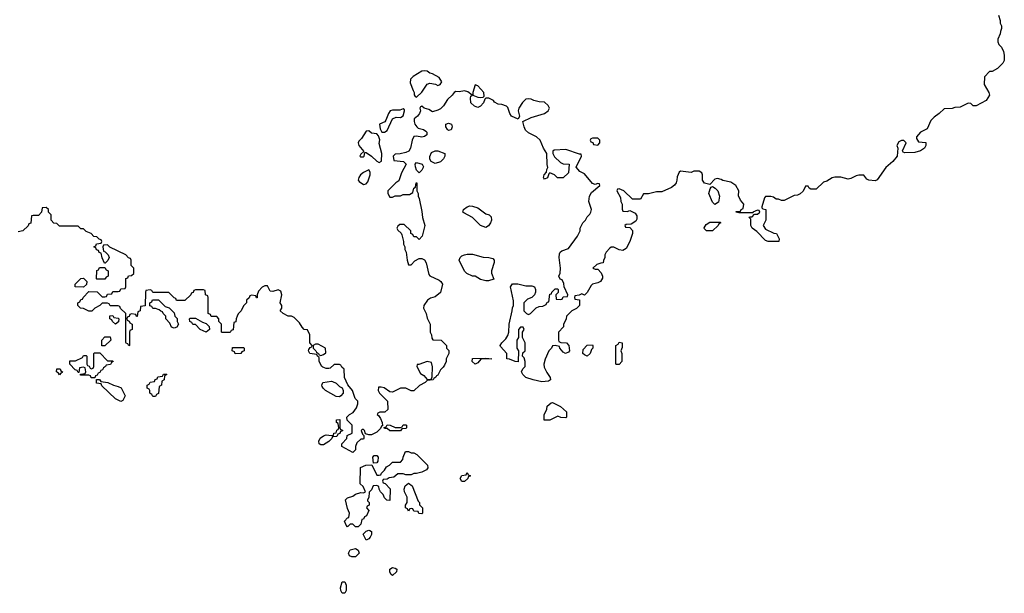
# Model space of a CAD drawing. Header units: inches. Extents: x 2380249 to 2585472, y 382747 to 546448.
# Tile 562 of 626: x 2558170 to 2565562, y 454788 to 459096. Entities that reach past the tile are written whole.
import ezdxf

# ---------------------------------------------------------------- set-up
doc = ezdxf.new("R2010")
doc.units = ezdxf.units.IN
doc.header["$MEASUREMENT"] = 0
doc.layers.add('C5455', color=7, linetype='Continuous')
doc.layers.add('C5465', color=7, linetype='Continuous')

msp = doc.modelspace()

# ---------------------------------------------------------------- linework, layer by layer
at = {"layer": 'C5455', "color": 4, "elevation": 36}
msp.add_lwpolyline([(2560000, 457093), (2559990, 457088), (2559963.6, 457056.4), (2559954, 457030), (2559952.7, 457007.3), (2559947.3, 457007.3), (2559942, 457022), (2559910, 457026), (2559898, 457022), (2559892.7, 457007.3), (2559874, 456990), (2559874, 456970), (2559850, 456946), (2559831.6, 456908.4), (2559810, 456886), (2559802, 456870), (2559794, 456850), (2559792.7, 456827.3), (2559778, 456822), (2559772.7, 456767.3), (2559758, 456762), (2559750, 456746), (2559690, 456746), (2559686, 456750), (2559686, 456810), (2559666, 456830), (2559666, 456850), (2559650, 456866), (2559607.3, 456867.3), (2559602, 456882), (2559586, 456890), (2559586, 457010), (2559582, 457022), (2559566, 457030), (2559562, 457062), (2559550, 457066), (2559490, 457066), (2559478, 457062), (2559472.7, 457047.3), (2559458, 457042), (2559454, 457030), (2559410, 456986), (2559347.3, 456987.3), (2559342, 457002), (2559330, 457006), (2559290, 457046), (2559170, 457046), (2559162, 457062), (2559150, 457066), (2559118, 457062), (2559114, 457050), (2559112.7, 456947.3), (2559078, 456942), (2559074, 456910), (2559058, 456902), (2559052.7, 456867.3), (2559047.3, 456867.3), (2559042, 456882), (2559010, 456886), (2558998, 456882), (2558992.7, 456867.3), (2558978, 456862), (2558974, 456850), (2558978, 456838), (2558992.7, 456832.7), (2558998, 456818), (2559014, 456810), (2559014, 456770), (2558998, 456762), (2558994, 456750), (2558994, 456650), (2558990, 456646), (2558982, 456662), (2558970, 456666), (2558967.3, 456672.7), (2558966, 456890), (2558927.3, 456927.3), (2558922, 456942), (2558910, 456946), (2558850, 456946), (2558842, 456962), (2558830, 456966), (2558790, 456966), (2558771.6, 456948.4), (2558734, 456930), (2558712.7, 456907.3), (2558690, 456906), (2558650, 456928), (2558626, 456930), (2558606, 456950), (2558606, 456970), (2558622, 456978), (2558630, 456994), (2558642, 456998), (2558646, 457010), (2558690, 457054), (2558751.6, 457051.6), (2558790, 457014), (2558810, 457014), (2558822, 457018), (2558830, 457034), (2558862, 457038), (2558870, 457054), (2558910, 457054), (2558922, 457058), (2558930, 457074), (2558962, 457078), (2558966, 457090), (2558967.3, 457152.7), (2558982, 457158), (2558987.3, 457172.7), (2559010, 457174), (2559026, 457190), (2559026, 457230), (2559006, 457250), (2559006, 457290), (2559002, 457302), (2558987.3, 457307.3), (2558966, 457330), (2558847.3, 457387.3), (2558830, 457406), (2558798, 457402), (2558794, 457390), (2558798, 457358), (2558812.7, 457352.7), (2558834, 457330), (2558842, 457310), (2558832.7, 457287.3), (2558812.7, 457267.3), (2558807.3, 457267.3), (2558788.4, 457308.4), (2558782, 457342), (2558767.3, 457347.3), (2558762, 457362), (2558747.3, 457367.3), (2558742, 457382), (2558726, 457390), (2558742, 457398), (2558747.3, 457412.7), (2558782, 457418), (2558786, 457430), (2558782, 457442), (2558767.3, 457447.3), (2558750, 457466), (2558727.3, 457467.3), (2558706, 457490), (2558670, 457506), (2558650, 457526), (2558630, 457526), (2558610, 457546), (2558470, 457546), (2558450, 457566), (2558427.3, 457567.3), (2558406, 457590), (2558406, 457630), (2558386, 457650), (2558386, 457670), (2558370, 457686), (2558338, 457682), (2558334, 457650), (2558310, 457626), (2558270, 457626), (2558258, 457622), (2558252.7, 457567.3), (2558238, 457562), (2558232.7, 457547.3), (2558194, 457510), (2558158, 457502)], dxfattribs=at)
for points in [[(2558750, 457146), (2558746, 457150), (2558748.4, 457211.6), (2558762, 457218), (2558770, 457234), (2558810, 457234), (2558818, 457218), (2558834, 457210), (2558834, 457170), (2558818, 457162), (2558810, 457148)], [(2558650, 457086), (2558586, 457090), (2558586, 457110), (2558628.4, 457151.6), (2558650, 457154), (2558674, 457130), (2558672.7, 457107.3)], [(2559330, 456778), (2559310, 456786), (2559296.4, 456816.4), (2559268.4, 456848.4), (2559266, 456870), (2559246, 456890), (2559242, 456902), (2559230, 456906), (2559218, 456918), (2559190, 456926), (2559170, 456926), (2559162, 456942), (2559147.3, 456947.3), (2559146, 456970), (2559162, 456978), (2559167.3, 456992.7), (2559212.7, 456992.7), (2559262, 456942), (2559292.7, 456932.7), (2559330, 456894), (2559334, 456870), (2559351.6, 456851.6), (2559352, 456830), (2559362, 456810), (2559350, 456786)], [(2558890, 456808), (2558866, 456830), (2558862, 456842), (2558846, 456850), (2558847.3, 456872.7), (2558870, 456874), (2558878, 456858), (2558910, 456854), (2558914, 456850), (2558912.7, 456827.3)], [(2559570, 456748), (2559526, 456770), (2559490, 456806), (2559470, 456806), (2559462, 456822), (2559448.4, 456828.4), (2559446, 456850), (2559450, 456854), (2559490, 456854), (2559543.6, 456823.6), (2559570, 456814), (2559591.6, 456791.6), (2559594, 456770)], [(2558810, 456646), (2558787.3, 456647.3), (2558786, 456690), (2558810, 456714), (2558850, 456714), (2558854, 456690)], [(2559787.3, 456587.3), (2559782, 456602), (2559766, 456610), (2559767.3, 456632.7), (2559850, 456634), (2559854, 456630), (2559854, 456610), (2559838, 456602), (2559830, 456588)], [(2558830, 456534), (2558870, 456534), (2558872, 456530), (2558858, 456522), (2558852.7, 456507.3), (2558818, 456502), (2558814, 456490), (2558798, 456482), (2558792.7, 456467.3), (2558778, 456462), (2558772.7, 456447.3), (2558758, 456442), (2558752.7, 456427.3), (2558738, 456422), (2558734, 456406), (2558730, 456406), (2558707.3, 456407.3), (2558702, 456422), (2558690, 456426), (2558627.3, 456427.3), (2558626, 456434), (2558662, 456438), (2558666, 456450), (2558662, 456482), (2558650, 456486), (2558618, 456482), (2558614, 456446), (2558610, 456446), (2558602, 456462), (2558587.3, 456467.3), (2558546, 456510), (2558547.3, 456532.7), (2558590, 456534), (2558642, 456558), (2558650, 456574), (2558670, 456574), (2558674, 456570), (2558674, 456510), (2558678, 456498), (2558692.7, 456492.7), (2558698, 456478), (2558710, 456474), (2558722, 456478), (2558726, 456490), (2558726, 456590), (2558730, 456594), (2558772.7, 456592.7)], [(2558470, 456428), (2558462, 456442), (2558446, 456450), (2558450, 456474), (2558472.7, 456472.7), (2558478, 456458), (2558491.6, 456451.6), (2558490, 456446), (2558478, 456442)], [(2558930, 456228), (2558888.8, 456248.9), (2558787.3, 456347.3), (2558782, 456362), (2558747.3, 456367.3), (2558746, 456394), (2558770, 456394), (2558778, 456378), (2558831.6, 456371.6), (2558874, 456350), (2558910, 456342), (2558931.3, 456331.3), (2558962, 456270), (2558943.6, 456236.4)], [(2559170, 456266), (2559162, 456282), (2559146, 456290), (2559146, 456310), (2559142, 456322), (2559127.3, 456327.3), (2559126, 456350), (2559142, 456358), (2559150, 456374), (2559182, 456378), (2559187.3, 456392.7), (2559202, 456398), (2559207.3, 456412.7), (2559242, 456418), (2559250, 456434), (2559270, 456434), (2559274, 456430), (2559258, 456422), (2559254, 456390), (2559238, 456382), (2559234, 456350), (2559218, 456342), (2559211.6, 456288.4), (2559198, 456282), (2559190, 456266)]]:
    msp.add_lwpolyline(points, close=True, dxfattribs=at)
at = {"layer": 'C5465', "color": 4, "elevation": 36}
msp.add_lwpolyline([(2565518, 459130), (2565531.3, 459090), (2565532, 459070), (2565542, 459050), (2565542, 459030), (2565532.7, 459007.3), (2565531.6, 458988.4), (2565514, 458950), (2565514, 458930), (2565522, 458910), (2565542, 458890), (2565556.9, 458856.9), (2565562, 458830), (2565562, 458790), (2565552, 458770), (2565511.2, 458728.9), (2565470, 458706), (2565450, 458706), (2565412.7, 458667.3), (2565412, 458610), (2565444.7, 458550), (2565451, 458530), (2565424.7, 458490), (2565350, 458448.7), (2565328.4, 458448.4), (2565310, 458466), (2565290, 458468), (2565230, 458438), (2565190, 458435.3), (2565170, 458428), (2565110, 458426), (2565072, 458390), (2565035.3, 458364.7), (2565010, 458338), (2564983.6, 458276.4), (2564934, 458250), (2564903.6, 458216.4), (2564903.6, 458203.6), (2564918, 458178), (2564972.7, 458172.7), (2564974, 458150), (2564962, 458130), (2564934, 458110), (2564890, 458099), (2564816.4, 458096.4), (2564802, 458102), (2564798, 458110), (2564826, 458170), (2564807.3, 458187.3), (2564790, 458188), (2564770, 458178), (2564754, 458150), (2564762, 458130), (2564758, 458070), (2564724.7, 458030), (2564673.7, 457986.3), (2564606.4, 457893.6), (2564593.7, 457886.3), (2564546, 457890), (2564530, 457898), (2564507.3, 457927.3), (2564470, 457928.7), (2564450, 457924), (2564410, 457904), (2564390, 457899), (2564333.6, 457913.6), (2564290, 457913.2), (2564270, 457909), (2564230, 457884), (2564203.6, 457876.4), (2564150, 457822), (2564110, 457822), (2564098, 457830), (2564090, 457846), (2564070, 457846), (2564050.9, 457809.1), (2564030, 457788), (2564010, 457778), (2563983.6, 457776.4), (2563910, 457738), (2563890, 457738), (2563867.3, 457747.3), (2563850, 457748), (2563830, 457762), (2563808.4, 457768.4), (2563770, 457768), (2563761, 457759), (2563742, 457690), (2563742, 457682), (2563750, 457674), (2563772, 457670), (2563772, 457590), (2563752, 457550), (2563770, 457522), (2563832.7, 457492.7), (2563851.2, 457491.1), (2563871.3, 457450), (2563870, 457428.7), (2563790, 457429), (2563770, 457438), (2563704.7, 457504.7), (2563668, 457530), (2563658, 457550), (2563658, 457598), (2563646, 457610), (2563650, 457614), (2563670, 457614), (2563686, 457634), (2563710, 457634), (2563726, 457650), (2563722, 457662), (2563710, 457666), (2563674, 457650), (2563674, 457646), (2563570, 457646), (2563548, 457650), (2563550, 457654), (2563582, 457658), (2563586, 457670), (2563602, 457678), (2563606, 457710), (2563580.4, 457740.4), (2563567.3, 457772.7), (2563568, 457810), (2563546, 457850), (2563510, 457875.3), (2563450, 457888), (2563436.4, 457896.4), (2563410, 457902), (2563390, 457898), (2563350, 457858), (2563310, 457868.7), (2563295.3, 457890), (2563295.3, 457930), (2563290, 457946), (2563270, 457958), (2563230, 457958), (2563210, 457948.7), (2563130, 457958), (2563122, 457950), (2563105.4, 457914.6), (2563104.7, 457890), (2563098, 457870), (2563086.4, 457853.6), (2563063.5, 457836.5), (2562990, 457802), (2562950, 457802), (2562890, 457788), (2562852.7, 457787.3), (2562830, 457748), (2562770, 457748), (2562706, 457810), (2562670, 457826), (2562658, 457822), (2562654, 457810), (2562679.6, 457759.6), (2562682, 457730), (2562692, 457710), (2562692.7, 457672.7), (2562698, 457658), (2562730, 457654), (2562750, 457662), (2562790, 457642), (2562803.6, 457623.6), (2562803.6, 457596.4), (2562796.9, 457583.1), (2562759.6, 457560.4), (2562722, 457558), (2562714, 457550), (2562718, 457538), (2562750, 457534), (2562771.6, 457511.6), (2562771.3, 457490), (2562751, 457430), (2562722, 457378), (2562696.9, 457363.1), (2562670, 457368), (2562630, 457388), (2562610, 457388), (2562599.6, 457380.4), (2562572, 457350), (2562562, 457330), (2562562, 457310), (2562552.7, 457287.3), (2562551.2, 457268.9), (2562532.7, 457267.3), (2562503.6, 457256.4), (2562474, 457230), (2562490, 457222), (2562510, 457222), (2562535.3, 457195.3), (2562546, 457170), (2562545.4, 457154.6), (2562531.3, 457130), (2562510, 457119), (2562471.2, 457108.9), (2562459.6, 457100.4), (2562430, 457046), (2562410, 457026), (2562390, 457038), (2562370, 457026), (2562338, 457022), (2562334, 457010), (2562338, 456998), (2562372.7, 456992.7), (2562374, 456950), (2562350, 456926), (2562314, 456910), (2562274, 456870), (2562271.6, 456848.4), (2562252.7, 456807.3), (2562251.6, 456788.4), (2562214, 456750), (2562214, 456690), (2562218, 456678), (2562232.7, 456672.7), (2562274, 456670), (2562292, 456650), (2562298, 456610), (2562290, 456598), (2562268.4, 456588.4), (2562250, 456598), (2562226, 456630), (2562222, 456642), (2562190, 456648), (2562170, 456646), (2562162, 456630), (2562142, 456610), (2562114.4, 456545.6), (2562106, 456510), (2562107.1, 456487.1), (2562126.4, 456446.4), (2562152, 456408), (2562154, 456390), (2562139.6, 456380.4), (2562090, 456375.3), (2562026, 456390), (2561970, 456409), (2561948, 456430), (2561938, 456450), (2561947.3, 456472.7), (2561966, 456490), (2561966, 456530), (2561956.4, 456556.4), (2561946, 456570), (2561947.3, 456592.7), (2561966, 456610), (2561966, 456670), (2561946, 456710), (2561946, 456750), (2561958, 456770), (2561950, 456786), (2561930, 456786), (2561914, 456770), (2561914, 456710), (2561902, 456690), (2561902, 456630), (2561914, 456610), (2561912.7, 456527.3), (2561890, 456528), (2561847.3, 456547.3), (2561826, 456550), (2561826, 456590), (2561780.4, 456640.4), (2561778, 456650), (2561788.7, 456670), (2561820.2, 456699.8), (2561835.5, 456724.5), (2561842.7, 456750), (2561844, 456810), (2561868.4, 456908.4), (2561869.1, 456930.9), (2561878, 456950), (2561876.4, 456983.6), (2561855.3, 457090), (2561870, 457111.3), (2561910, 457111), (2561970, 457096), (2562016, 457096), (2562034, 457090), (2562042, 457070), (2562042, 457050), (2562034, 457030), (2562014, 457010), (2561983.6, 456996.4), (2561954, 456970), (2561954, 456910), (2561974, 456890), (2561990, 456882), (2562006, 456890), (2562048.4, 456931.6), (2562070, 456942), (2562096.4, 456943.6), (2562122, 456958), (2562130, 456974), (2562142, 456978), (2562150, 457034), (2562162, 457038), (2562166, 457050), (2562190, 457074), (2562210, 457074), (2562212.7, 457067.3), (2562212.7, 457047.3), (2562194, 457030), (2562198, 456998), (2562230, 456994), (2562242, 456998), (2562250, 457014), (2562282, 457018), (2562286, 457030), (2562258, 457090), (2562255.3, 457115.3), (2562242, 457142), (2562227.3, 457147.3), (2562218, 457170), (2562228.4, 457191.6), (2562229, 457230), (2562219, 457310), (2562223.1, 457336.9), (2562228, 457350), (2562240.2, 457359.8), (2562290, 457378), (2562358, 457470), (2562378, 457510), (2562378, 457530), (2562398, 457570), (2562418, 457590), (2562430, 457614), (2562450, 457634), (2562458, 457650), (2562462, 457670), (2562442, 457730), (2562448, 457770), (2562463.1, 457796.9), (2562526, 457850), (2562522, 457862), (2562510, 457866), (2562490, 457858), (2562470, 457866), (2562410, 457938), (2562376.4, 457956.4), (2562347.3, 457987.3), (2562388, 458070), (2562386, 458086), (2562374, 458086), (2562270, 458122), (2562183.6, 458116.4), (2562172.7, 458107.3), (2562172, 458090), (2562185.4, 458065.4), (2562230, 458022), (2562250, 458012), (2562294, 458010), (2562290, 457946), (2562250, 457908), (2562208.4, 457908.4), (2562186, 457930), (2562150, 457946), (2562142, 457938), (2562132.7, 457907.3), (2562110, 457898), (2562104.7, 457904.7), (2562102, 457910), (2562108, 457930), (2562126, 457950), (2562128, 457970), (2562135.3, 457984.7), (2562129, 458009), (2562128, 458090), (2562102, 458130), (2562078, 458190), (2562050, 458215.3), (2561990, 458245.2), (2561967.2, 458267.2), (2561957.2, 458290), (2561948, 458332), (2562010, 458361), (2562109.1, 458390.9), (2562138, 458410), (2562148, 458430), (2562138, 458450), (2562110, 458475.3), (2562070, 458479), (2562030, 458489), (2562010, 458499), (2561990, 458502), (2561970, 458498), (2561945.4, 458474.6), (2561918, 458430), (2561911.3, 458410), (2561922, 458370), (2561911.3, 458348.7), (2561862, 458370), (2561849, 458390), (2561835.1, 458435.1), (2561825.6, 458445.6), (2561790, 458459), (2561761.2, 458461.2), (2561735.3, 458475.3), (2561728, 458490), (2561692.7, 458507.3), (2561670, 458506), (2561662, 458498), (2561651.3, 458470), (2561630, 458445.2), (2561610, 458437), (2561585.1, 458445.1), (2561556, 458470), (2561553.6, 458506.4), (2561558, 458522), (2561566, 458530), (2561533.6, 458553.6), (2561510, 458561.2), (2561470, 458554), (2561444.7, 458555.3), (2561431.2, 458548.9), (2561418, 458530), (2561383, 458497), (2561351.7, 458448.3), (2561330, 458426.6), (2561310, 458416), (2561270, 458404), (2561242, 458422), (2561206, 458430), (2561190, 458446), (2561178, 458442), (2561174, 458430), (2561178, 458410), (2561170.8, 458390), (2561156, 458370), (2561131.3, 458350), (2561131, 458330), (2561136, 458310), (2561150.6, 458290.6), (2561162, 458282), (2561202, 458270), (2561219.3, 458259.3), (2561226.8, 458250), (2561226, 458230), (2561210, 458217.2), (2561190, 458212.7), (2561150, 458221.2), (2561130, 458219), (2561116, 458190), (2561104.7, 458130), (2561091.2, 458108.9), (2561070, 458098), (2561027.3, 458087.3), (2560990, 458086), (2560974, 458070), (2560978, 458038), (2561051.6, 458031.6), (2561072, 458010), (2561035.3, 457944.7), (2561015.3, 457884.7), (2560994, 457870), (2560934, 457810), (2560934, 457790), (2560950, 457762), (2560970, 457762), (2560988.4, 457771.6), (2561030, 457774), (2561050, 457782), (2561096.4, 457783.6), (2561122, 457798), (2561128.4, 457831.6), (2561142, 457838), (2561146, 457870), (2561151.6, 457871.6), (2561152, 457810), (2561162, 457790), (2561162, 457770), (2561170, 457754), (2561190, 457654), (2561194, 457610), (2561210.8, 457550), (2561190.7, 457469.3), (2561170, 457446), (2561150, 457466), (2561130, 457466), (2561122, 457482), (2561106, 457490), (2561106, 457510), (2561056.4, 457556.4), (2561023.6, 457556.4), (2561010, 457546), (2561002, 457530), (2561010, 457514), (2561032.7, 457492.7), (2561039.6, 457479.6), (2561052, 457430), (2561052, 457410), (2561062, 457390), (2561062, 457370), (2561072, 457350), (2561078, 457290), (2561090, 457254), (2561110, 457254), (2561136.4, 457283.6), (2561170, 457302), (2561190, 457302), (2561210, 457292), (2561221, 457270), (2561242.8, 457182.8), (2561250, 457172), (2561319.8, 457139.8), (2561332, 457130), (2561344.7, 457110), (2561330, 457048), (2561290, 457015.3), (2561255.3, 457004.7), (2561230.9, 456989.1), (2561204.7, 456950), (2561202, 456930), (2561222, 456890), (2561230, 456854), (2561251.3, 456810), (2561252, 456750), (2561262, 456730), (2561263.6, 456703.6), (2561272.7, 456692.7), (2561334, 456690), (2561374, 456650), (2561374, 456630), (2561391.6, 456611.6), (2561392, 456590), (2561372, 456550), (2561372, 456530), (2561358, 456502), (2561350, 456486), (2561330, 456466), (2561310, 456426), (2561298, 456422), (2561294, 456410), (2561278, 456402), (2561274, 456390), (2561230, 456386), (2561214, 456370), (2561171.2, 456348.9), (2561130, 456308.7), (2561110, 456308), (2561070, 456328), (2561030, 456328), (2560970, 456298), (2560950, 456302), (2560906, 456330), (2560883.6, 456336.4), (2560864.7, 456335.3), (2560862, 456310), (2560872, 456290), (2560932, 456230), (2560932.7, 456167.3), (2560911.6, 456148.4), (2560872.7, 456147.3), (2560858, 456142), (2560854, 456130), (2560863.6, 456123.6), (2560879.6, 456099.6), (2560891.6, 456071.6), (2560894, 456046), (2560890, 456046), (2560876.9, 456023.1), (2560850, 455998), (2560810, 455978), (2560790, 455978), (2560766, 455986), (2560758, 456010), (2560750, 456018), (2560742, 456018), (2560734, 456010), (2560743.6, 455983.6), (2560754, 455974), (2560754, 455950), (2560750, 455946), (2560730, 455946), (2560701, 455919), (2560691.3, 455890), (2560690, 455866), (2560670, 455846), (2560588, 455890), (2560588.4, 455911.6), (2560626, 455950), (2560627.3, 455972.7), (2560666, 455990), (2560666, 456050), (2560627.3, 456087.3), (2560626, 456110), (2560646, 456130), (2560674.6, 456145.4), (2560698, 456182), (2560708, 456210), (2560708, 456230), (2560688, 456250), (2560668.7, 456310), (2560634.6, 456354.6), (2560608.4, 456408.4), (2560606, 456470), (2560587.3, 456487.3), (2560582, 456502), (2560570, 456506), (2560530, 456506), (2560502, 456478), (2560490, 456475.3), (2560470, 456475.3), (2560445.6, 456485.6), (2560438, 456490), (2560418, 456530), (2560418, 456558), (2560406, 456570), (2560402, 456582), (2560348, 456590), (2560338, 456610), (2560340.4, 456619.6), (2560350, 456634), (2560362, 456638), (2560366, 456650), (2560348.8, 456668.9), (2560348, 456730), (2560330, 456766), (2560306, 456770), (2560290, 456786), (2560270, 456818), (2560230, 456858), (2560210, 456868), (2560186, 456870), (2560148.4, 456888.4), (2560126, 456910), (2560138, 456930), (2560138, 456950), (2560126, 456970), (2560139, 457030), (2560130, 457058), (2560110, 457068), (2560070, 457055.3), (2560050, 457058), (2560030, 457098), (2560010, 457098), (2560000, 457093)], dxfattribs=at)
for points in [[(2561210, 458712.7), (2561190, 458709.3), (2561124.7, 458670), (2561104.7, 458650), (2561102, 458622), (2561122.8, 458562.8), (2561131.3, 458550), (2561132, 458532), (2561138, 458518), (2561150, 458514), (2561190, 458551.3), (2561230, 458611.3), (2561250, 458618), (2561291.6, 458611.6), (2561310, 458602), (2561326, 458610), (2561338, 458630), (2561320.4, 458660.4), (2561268.8, 458688.9), (2561250, 458694), (2561229.3, 458709.3)], [(2561590, 458606), (2561571.3, 458550), (2561572, 458530), (2561610, 458514.8), (2561628.7, 458511.3), (2561650, 458514), (2561658, 458522), (2561655.3, 458550), (2561610, 458598)], [(2561050, 458426), (2561023.6, 458416.4), (2560970, 458416), (2560952, 458410), (2560938, 458390), (2560919.8, 458340.2), (2560910.6, 458329.4), (2560872, 458310), (2560875.3, 458275.3), (2560890, 458252), (2560910, 458251), (2560930, 458264.7), (2560968.8, 458351.1), (2560996.4, 458363.6), (2561030, 458362), (2561050, 458374), (2561058, 458410), (2561058, 458418)], [(2561390, 458264), (2561382, 458270), (2561369.2, 458290), (2561370, 458311.3), (2561390, 458318), (2561410.8, 458310.8), (2561418, 458290), (2561410, 458268.7)], [(2560790, 458262), (2560770, 458259), (2560736.7, 458203.3), (2560716, 458184), (2560711, 458170), (2560716, 458150), (2560754, 458106), (2560730, 458086), (2560724.7, 458070), (2560730, 458064.7), (2560750, 458064.7), (2560755.3, 458070), (2560762, 458098), (2560770, 458098), (2560810.5, 458070.5), (2560850, 458032), (2560870, 458022), (2560887.3, 458032.7), (2560889, 458090), (2560870, 458166), (2560873.2, 458193.2), (2560864, 458224), (2560850, 458238), (2560810, 458244)], [(2562510, 458206), (2562470, 458206), (2562458, 458202), (2562454, 458190), (2562458, 458178), (2562472.7, 458172.7), (2562478, 458158), (2562510, 458154), (2562526, 458170), (2562526, 458190)], [(2561290, 458015.3), (2561258, 458030), (2561248.8, 458048.9), (2561248.8, 458068.9), (2561262, 458098), (2561289.1, 458110.9), (2561310, 458111), (2561362, 458090), (2561362, 458070), (2561352, 458050), (2561330, 458029)], [(2561170, 457946), (2561150, 457966), (2561142, 457990), (2561138, 458010), (2561150, 458022), (2561191, 458011), (2561202, 457990), (2561190, 457966)], [(2560790, 457968), (2560750, 457949), (2560728.3, 457931.7), (2560716, 457910), (2560711.6, 457891.6), (2560719.8, 457879.8), (2560750, 457858), (2560770, 457862), (2560783.1, 457876.9), (2560802, 457930), (2560802, 457950)], [(2563390, 457708), (2563370, 457726), (2563344, 457790), (2563354.6, 457825.4), (2563362, 457838), (2563370, 457842), (2563390.9, 457830.9), (2563410.9, 457810.9), (2563424.7, 457770), (2563415.3, 457724.7)], [(2561670, 457535.3), (2561630, 457549), (2561568.7, 457610), (2561504, 457644), (2561498, 457650), (2561502, 457670), (2561530, 457691), (2561550, 457698), (2561570, 457696), (2561610, 457682.8), (2561670, 457638), (2561694, 457630), (2561710, 457614), (2561711.3, 457590), (2561704.7, 457570), (2561690, 457548.7)], [(2563370, 457509), (2563326, 457510), (2563310, 457526), (2563308.4, 457531.6), (2563323.1, 457556.9), (2563350, 457574), (2563430, 457574), (2563434, 457570), (2563418, 457562), (2563414, 457550)], [(2561670, 457134), (2561630, 457144), (2561590, 457168.7), (2561568.8, 457168.9), (2561526, 457190), (2561510, 457206), (2561468.8, 457288.9), (2561478, 457310), (2561490, 457322), (2561509.1, 457330.9), (2561530, 457336), (2561570, 457336), (2561650, 457311.3), (2561690.9, 457310.9), (2561722, 457302), (2561732, 457290), (2561731.6, 457271.6), (2561711.3, 457210), (2561711.6, 457191.6), (2561730, 457148), (2561690, 457135.3)], [(2560410, 456658), (2560390, 456658), (2560374, 456650), (2560374, 456630), (2560394, 456610), (2560398, 456598), (2560414, 456590), (2560418, 456578), (2560430, 456574), (2560450, 456582), (2560467.3, 456592.7), (2560466, 456630)], [(2562430, 456568.7), (2562410, 456578), (2562398, 456590), (2562400.4, 456619.6), (2562430, 456652), (2562470, 456654), (2562474, 456650), (2562474, 456630), (2562462, 456618), (2562454, 456590)], [(2562650, 456506), (2562646, 456510), (2562646, 456650), (2562662, 456658), (2562670, 456674), (2562694, 456670), (2562692.7, 456632.7), (2562682, 456610), (2562691.3, 456590), (2562691.3, 456530), (2562670, 456506)], [(2561590, 456508), (2561566, 456530), (2561568.4, 456551.6), (2561670, 456554), (2561714, 456550), (2561632.7, 456547.3), (2561610, 456518)], [(2561230, 456528), (2561166, 456506), (2561154, 456506), (2561152, 456490), (2561179.6, 456439.6), (2561203.6, 456423.6), (2561230, 456394), (2561250, 456394), (2561262, 456398), (2561267.3, 456412.7), (2561268.4, 456488.4), (2561262, 456522)], [(2560570, 456264), (2560546.3, 456266.3), (2560466, 456310), (2560447.3, 456327.3), (2560440.4, 456340.4), (2560438, 456350), (2560446, 456370), (2560510, 456382), (2560519.6, 456379.6), (2560545.4, 456365.4), (2560570, 456342), (2560591.3, 456331.3), (2560598, 456310), (2560598, 456290), (2560582, 456270)], [(2562270, 456106), (2562232.7, 456107.3), (2562210, 456118), (2562150, 456088), (2562107.3, 456087.3), (2562107.3, 456127.3), (2562128, 456170), (2562130, 456194), (2562160.4, 456219.6), (2562170, 456222), (2562230, 456192), (2562274, 456150), (2562274, 456110)], [(2560430, 455902), (2560418, 455910), (2560415.3, 455930), (2560426.3, 455953.7), (2560450, 455971.3), (2560470, 455978), (2560510, 455972), (2560526, 455974), (2560528, 455990), (2560546, 455994), (2560550, 456014), (2560562, 456018), (2560566, 456030), (2560562, 456062), (2560548, 456070), (2560548.4, 456091.6), (2560572.7, 456092.7), (2560574, 456030), (2560578, 456018), (2560592.7, 456012.7), (2560592.7, 456007.3), (2560578, 456002), (2560572.7, 455987.3), (2560558, 455982), (2560550, 455966), (2560518, 455962), (2560514, 455950), (2560491.2, 455928.9), (2560450, 455902)], [(2561030, 456008.7), (2560948.8, 456008.9), (2560930, 456026), (2560910, 456026), (2560906, 456034), (2560922, 456038), (2560930, 456052), (2560951.6, 456051.6), (2560990, 456034), (2561030, 456034), (2561042, 456038), (2561050, 456054), (2561070, 456054), (2561074, 456050), (2561074, 456030), (2561070, 456026), (2561038, 456022)], [(2561110, 455842), (2561130, 455842), (2561151.2, 455831.1), (2561232, 455750), (2561234, 455730), (2561223.6, 455716.4), (2561190, 455698), (2561150, 455688), (2561130, 455688), (2561110, 455678), (2561070, 455678), (2561050, 455686), (2561010, 455686), (2560979.6, 455660.4), (2560944.7, 455655.3), (2560930, 455646), (2560898, 455642), (2560894, 455630), (2560898, 455618), (2560912.7, 455612.7), (2560951.6, 455571.6), (2560950, 455486), (2560927.3, 455487.3), (2560910, 455506), (2560898, 455530), (2560878, 455550), (2560868, 455570), (2560866, 455590), (2560850, 455598), (2560824.7, 455595.3), (2560810, 455566), (2560792.7, 455547.3), (2560791.3, 455508.7), (2560782, 455490), (2560782, 455482), (2560794, 455470), (2560794, 455450), (2560778, 455442), (2560774, 455430), (2560791.2, 455408.9), (2560774, 455370), (2560758, 455362), (2560750, 455346), (2560738, 455342), (2560731.6, 455308.4), (2560710, 455286), (2560690, 455288), (2560670, 455306), (2560650, 455306), (2560630, 455286), (2560620.4, 455300.4), (2560609.3, 455330.7), (2560630, 455354), (2560642, 455358), (2560646, 455390), (2560630, 455426), (2560615.3, 455490), (2560630, 455504.7), (2560670, 455518), (2560690, 455531.3), (2560730, 455544.7), (2560750, 455542), (2560766, 455550), (2560748, 455590), (2560726, 455610), (2560728, 455732), (2560768.7, 455751.3), (2560814, 455754), (2560850, 455674), (2560870, 455674), (2560882, 455678), (2560886, 455690), (2560910, 455714), (2560923.1, 455736.9), (2560946, 455750), (2560970, 455774), (2561030, 455774), (2561047.3, 455792.7), (2561048, 455810), (2561067.3, 455852.7), (2561090, 455852)], [(2560826, 455766), (2560822, 455810), (2560830, 455822), (2560850, 455822), (2560862, 455810), (2560859.6, 455780.4), (2560850, 455768)], [(2561490, 455628.7), (2561478, 455650), (2561490, 455672), (2561522, 455678), (2561530, 455694), (2561538, 455678), (2561554, 455670), (2561538, 455662), (2561534, 455650), (2561510, 455628.7)], [(2561190, 455386), (2561167.3, 455387.3), (2561162, 455402), (2561130, 455406), (2561122, 455422), (2561110, 455426), (2561098, 455422), (2561090, 455406), (2561082, 455422), (2561066, 455430), (2561066, 455450), (2561078, 455470), (2561078, 455510), (2561058, 455550), (2561055.3, 455570), (2561064.7, 455595.3), (2561090, 455614), (2561115.3, 455595.3), (2561161, 455481), (2561171.3, 455470), (2561172, 455452), (2561194, 455430), (2561194, 455390)], [(2560770, 455188), (2560748.4, 455231.6), (2560770, 455254), (2560790, 455262), (2560799.6, 455259.6), (2560811.6, 455251.6), (2560812, 455230), (2560802, 455210), (2560790, 455198)], [(2560690, 455062), (2560663.1, 455063.1), (2560646, 455070), (2560638, 455090), (2560650, 455114), (2560690, 455124.7), (2560711.2, 455111.1), (2560718, 455090)], [(2560970, 454922), (2560958, 454930), (2560950, 454946), (2560949, 454970), (2560970, 454981), (2560990, 454978), (2561002, 454970), (2560998, 454950)], [(2560590, 454788), (2560582, 454810), (2560578, 454830), (2560590, 454874), (2560610, 454874), (2560622, 454850), (2560622, 454810), (2560610, 454788)]]:
    msp.add_lwpolyline(points, close=True, dxfattribs=at)

doc.saveas('drawing.dxf')
